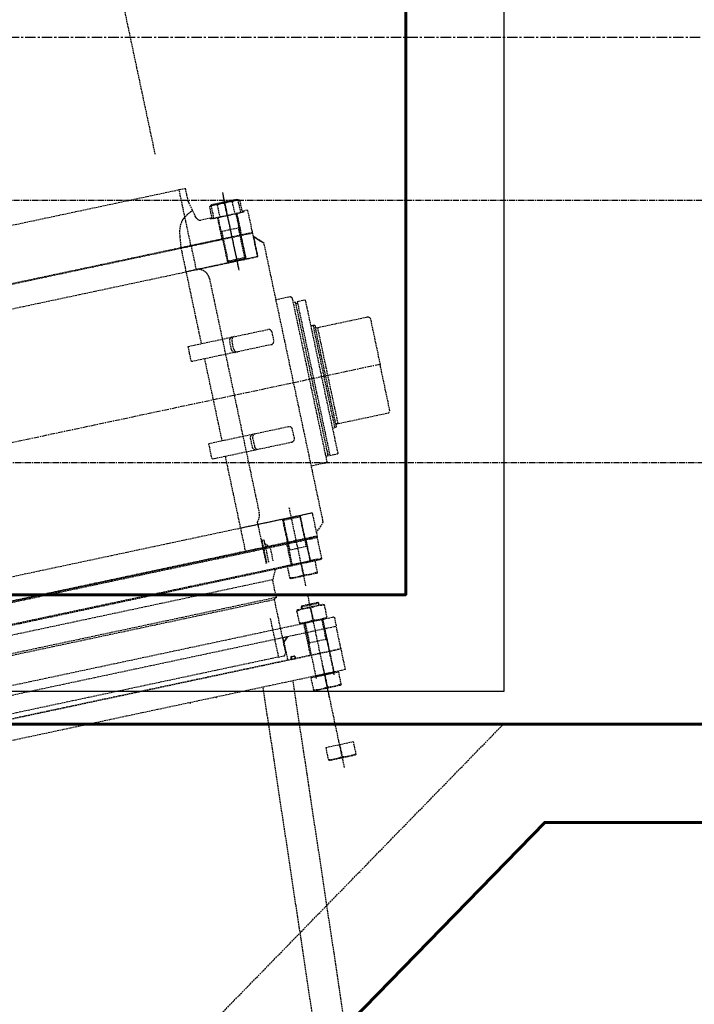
# Model space of a CAD drawing. Header units: millimetres. Extents: x -50096 to 615650, y 194565 to 243945.
# Tile 350 of 354: x 262288 to 264351, y 220007 to 223015. Entities that reach past the tile are written whole.
import ezdxf

# ---------------------------------------------------------------- set-up
doc = ezdxf.new("R2010")
doc.units = ezdxf.units.MM
for name, pattern in [('CENTER2', [28.575, 19.05, -3.175, 3.175, -3.175]), ('ГТО-1 Пунктир', [7, 5, -2]), ('осевая', [50.8, 31.75, -6.35, 6.35, -6.35])]:
    doc.linetypes.add(name, pattern=pattern)
for name, color, linetype, lineweight in [('ГТО-2_Бетон_025', 7, 'Continuous', 25), ('ГТО-2_Бетон_060', 3, 'Continuous', 60), ('ГТО-2_Осевая', 7, 'осевая', 25), ('ГТО-2_Оси_025', 6, 'осевая', 25), ('ГТО-2_Пунктир_025', 151, 'ГТО-1 Пунктир', 25), ('ГТО-2_Размеры_035', 2, 'Continuous', 35), ('ОГОС_Пунктир_025', 151, 'ГТО-1 Пунктир', 25)]:
    doc.layers.add(name, color=color, linetype=linetype, lineweight=lineweight)
doc.layers.add('ГТО-2_Штриховка_018', color=7, linetype='Continuous', lineweight=18, true_color=0x6b6b6b)
doc.layers.add('ОЗиМ Оси', color=4, linetype='CENTER2')

# ---------------------------------------------------------------- blocks, each defined once
blk = doc.blocks.new('ОГСО_Затвор_План')
at = {"layer": 'ГТО-2_Оси_025', "ltscale": 0.5}
blk.add_line((1439.7, 0), (-1270.3, 0), dxfattribs=at)
at = {"layer": 'ОГОС_Пунктир_025'}
for p, q in [((-794.6, 650), (949.7, 650)), ((1077.2, 614), (1077.2, 370)), ((1077.2, 609), (1077.2, 375)), ((1053.8, 579.7), (1053.8, 542)), ((1077.2, 542), (1077.2, 579.7)), ((1100.6, 579.7), (1100.6, 542)), ((949.7, 475), (949.7, 564.6)), ((1026.2, 545), (1030.4, 545)), ((1049.2, 475), (1049.2, 542)), ((1105.2, 475), (1105.2, 542)), ((1128.2, 545), (1124, 545)), ((1105.2, 497.5), (1049.2, 497.5)), ((1105.2, 497.5), (1049.2, 497.5)), ((1051.4, 475), (1051.4, 497.5)), ((1103, 475), (1103, 497.5)), ((1140.2, 475), (-794.6, 475)), ((1142.2, 473), (-794.6, 473)), ((919, 175.8), (919, 473)), ((1051.4, 402.8), (1051.4, 475)), ((1051.4, 402.8), (1051.4, 475)), ((1103, 402.8), (1103, 475)), ((1103, 402.8), (1103, 475)), ((109.7, 400), (1142.2, 400)), ((1049.2, 405), (1049.2, 400)), ((1105.2, 405), (1049.2, 405)), ((1051.4, 402.8), (1051.4, 400)), ((1103, 402.8), (1103, 400)), ((1105.2, 405), (1105.2, 400)), ((1226.7, -235), (1226.7, 235)), ((1231.7, 235), (1231.7, -235)), ((877.3, 128.2), (877.3, 175.7)), ((1264.7, -160), (1264.7, 160)), ((1269.7, -152.5), (1269.7, 152.5)), ((919, -128.3), (919, 128.2)), ((1276.7, -149.5), (1276.7, 149.5)), ((877.3, -175.7), (877.3, -128.3)), ((919, -475), (919, -175.8)), ((1077.2, -614), (1077.2, -370)), ((109.7, -400), (1142.2, -400)), ((1049.2, -405), (1049.2, -400)), ((1105.2, -405), (1049.2, -405)), ((1051.4, -402.8), (1051.4, -400)), ((1051.4, -402.8), (1051.4, -475)), ((1103, -402.8), (1103, -400)), ((1103, -402.8), (1103, -475)), ((1105.2, -405), (1105.2, -400)), ((972.2, -444.3), (972.2, -521.9)), ((974.3, -450), (974.3, -521.7)), ((1142.2, -473), (-794.6, -473)), ((1140.2, -475), (-794.6, -475)), ((-794.6, -477), (1142.2, -477)), ((980.7, -461.2), (980.7, -520.4)), ((994.4, -475), (994.4, -518.7)), ((1049.2, -475), (1049.2, -542)), ((1051.4, -475), (1051.4, -497.5)), ((1103, -475), (1103, -497.5)), ((1105.2, -475), (1105.2, -542)), ((1105.2, -497.5), (1049.2, -497.5)), ((1142.2, -543), (-794.6, -543)), ((996.3, -545), (981.7, -575.3)), ((1077.2, -542), (1077.2, -579.7)), ((981.7, -575.3), (-794.6, -575.3)), ((981.7, -630.5), (-794.6, -630.5)), ((-794.6, -635), (974.7, -635)), ((1077.2, -964), (1077.2, -642)), ((1105.2, -675), (1049.2, -675)), ((1051.4, -672.8), (1051.4, -680)), ((1077.2, -684.3), (1077.2, -720.7)), ((1103, -672.8), (1103, -680)), ((1047.2, -755), (1047.2, -725)), ((1049.2, -725), (1049.2, -892)), ((1051.4, -725), (1051.4, -787.5)), ((1103, -725), (1103, -787.5)), ((1105.2, -725), (1105.2, -892)), ((1107.2, -755), (1107.2, -725)), ((1047.2, -825), (1047.2, -755)), ((1107.2, -825), (1107.2, -755)), ((949.7, -810), (-794.6, -810)), ((1105.2, -787.5), (1049.2, -787.5)), ((1142.4, -825), (-794.6, -825)), ((-794.6, -825), (975.2, -825)), ((1142.4, -890), (1142.4, -825)), ((1077.2, -1182), (1077.2, -860)), ((1142.4, -890), (-794.6, -890)), ((1105.2, -893), (1049.2, -893)), ((1077.2, -892), (1077.2, -929.7)), ((1077.2, -1110), (1077.2, -1147.7))]:
    blk.add_line(p, q, dxfattribs=at)
for points in [[(949.7, 564.6), (949.7, 650), (969.7, 650)], [(976.7, 579.5), (969.7, 610), (969.7, 650)], [(1105.2, 542), (1105.2, 405), (1102.2, 402), (1052.2, 402), (1049.2, 405), (1049.2, 542)], [(919, -400), (1142.2, -400), (1142.2, -463), (1169.7, -435.5), (1169.7, 400), (1169.7, 435.5), (1142.2, 463), (1142.2, 400), (919, 400)], [(1105.2, 475), (1105.2, 405), (1102.2, 402), (1052.2, 402), (1049.2, 405), (1049.2, 475)], [(1142.2, 400), (1142.2, 473), (1140.2, 475)], [(1142.2, 400), (1142.2, 473), (1140.2, 475)], [(1142.2, 400), (1142.2, 463), (1169.7, 435.5)], [(1169.7, 260), (1214.9, 260), (1218.7, 256.2), (1218.7, -256.2), (1214.4, -260), (1169.7, -260)], [(1218.7, -240), (1226.7, -240), (1226.7, -235), (1231.7, -235), (1231.7, -240), (1255.8, -240), (1257.7, -238.1), (1257.7, 238.1), (1255.8, 240), (1231.7, 240), (1231.7, 235), (1226.7, 235), (1226.7, 240), (1218.7, 240)], [(1257.7, 160), (1264.7, 160)], [(1257.7, -160), (1264.7, -160)], [(1105.2, -475), (1105.2, -405), (1102.2, -402), (1052.2, -402), (1049.2, -405), (1049.2, -475)], [(1142.2, -400), (1142.2, -473), (1140.2, -475)], [(-794.6, -545), (1140.2, -545), (1142.2, -543), (1142.2, -477), (1140.2, -475), (-794.6, -475)], [(1026.2, -545), (1026.2, -542), (1047.2, -542), (1047.2, -475)], [(1128.2, -545), (1128.2, -542), (1107.2, -542), (1107.2, -475)], [(974.7, -725), (974.7, -635), (981.7, -630.5), (981.7, -575.3)], [(949.7, -689.6), (949.7, -810), (969.2, -810), (974.7, -800.5), (974.7, -725)], [(1105.2, -680), (1105.2, -675), (1102.2, -672), (1052.2, -672), (1049.2, -675), (1049.2, -680)], [(-794.6, -725), (1140.2, -725), (1142.2, -727), (1142.2, -755), (-794.6, -755)], [(-794.6, -825), (1142.2, -825), (1142.2, -755), (-794.6, -755)], [(989.4, -755), (975.5, -768.9), (975.5, -825)], [(1107.2, -892), (1107.2, -825)], [(1105.2, -898), (1105.2, -893), (1102.2, -890), (1052.2, -890), (1049.2, -893), (1049.2, -898)]]:
    blk.add_lwpolyline(points, dxfattribs=at)
for points in [[(919.3, 475), (1047.2, 475), (1047.2, 542), (1026.2, 542), (1026.2, 545), (997.4, 545, -0.349242), (981.8, 557.4), (976.7, 579.5)], [(1124, 579.7, 0.211292), (1100.6, 579.7, 0.105646), (1053.8, 579.7, 0.211292), (1030.4, 579.7)], [(1034.7, 579.7, -0.116285), (1077.2, 579.7, -0.116285), (1119.7, 579.7)], [(949.7, 475), (949.7, 400, -0.414214), (983.9, 365), (983.9, -367.1, -0.21363), (972.2, -393.3), (972.2, -444.3), (974.3, -450), (980.7, -450), (980.7, -461.2), (994.4, -475)], [(877.3, 175.7), (1126.6, 175.8, -0.414283), (1136.6, 165.8), (1136.6, 138.2, -0.414214), (1126.6, 128.2), (877.3, 128.2)], [(1014.7, 128.2, -0.414144), (1004.7, 138.2), (1004.7, 165.8, -0.414144), (1014.7, 175.8)], [(1021.9, 128.2, -0.414144), (1011.9, 138.2), (1011.9, 165.8, -0.414144), (1021.9, 175.8)], [(1264.7, 160), (1269.7, 158.7), (1269.7, 152.5, 0.414214), (1272.7, 149.5), (1276.7, 149.5), (1276.7, 150), (1434.7, 150), (1439.7, 145), (1439.7, 0)], [(1264.7, -160), (1269.7, -158.7), (1269.7, -152.5, -0.414214), (1272.7, -149.5), (1276.7, -149.5), (1276.7, -150), (1434.7, -150), (1439.7, -145), (1439.7, 0)], [(877.3, -175.7), (1126.6, -175.8, 0.414283), (1136.6, -165.8), (1136.6, -138.2, 0.414214), (1126.6, -128.3), (877.3, -128.3)], [(1014.7, -128.3, 0.414144), (1004.7, -138.2), (1004.7, -165.8, 0.414144), (1014.7, -175.8)], [(1021.9, -128.3, 0.414144), (1011.9, -138.2), (1011.9, -165.8, 0.414144), (1021.9, -175.8)], [(1034.7, -579.7, 0.116285), (1077.2, -579.7, 0.116285), (1119.7, -579.7)], [(1119.7, -684.3, 0.116285), (1077.2, -684.3, 0.116285), (1034.7, -684.3)], [(1034.7, -720.7, 0.116285), (1077.2, -720.7, 0.116285), (1119.7, -720.7)], [(986.8, -825, 0.414214), (987.3, -824.5), (987.3, -818.1, -0.414214), (988.3, -817.1), (998.7, -817.1, -0.414214), (999.7, -818.1), (999.7, -824.5, 0.414214), (1000.2, -825)], [(1034.7, -929.7, 0.116285), (1077.2, -929.7, 0.116285), (1119.7, -929.7)], [(1034.7, -1147.7, 0.116285), (1077.2, -1147.7, 0.116285), (1119.7, -1147.7)]]:
    blk.add_lwpolyline(points, format="xyb", dxfattribs=at)
for points in [[(1124, 579.7), (1124, 542), (1030.4, 542), (1030.4, 579.7), (1037.9, 584), (1116.5, 584)], [(1119.7, 542), (1119.7, 582.2), (1116.5, 584), (1037.9, 584), (1034.7, 582.2), (1034.7, 542)], [(1140.2, 475), (1142.2, 477), (1142.2, 543), (1140.2, 545), (1128.2, 545), (1128.2, 542), (1107.2, 542), (1107.2, 475)], [(1119.7, -542), (1119.7, -582.2), (1116.5, -584), (1037.9, -584), (1034.7, -582.2), (1034.7, -542)], [(1116.5, -680), (1119.7, -681.8), (1119.7, -723.2), (1116.5, -725), (1037.9, -725), (1034.7, -723.2), (1034.7, -681.8), (1037.9, -680)], [(1119.7, -892), (1119.7, -932.2), (1116.5, -934), (1037.9, -934), (1034.7, -932.2), (1034.7, -892)], [(1119.7, -1110), (1119.7, -1150.2), (1116.5, -1152), (1037.9, -1152), (1034.7, -1150.2), (1034.7, -1110)]]:
    blk.add_lwpolyline(points, close=True, dxfattribs=at)
for points in [[(984.6, -755), (976.7, -755, 0.414214), (974.7, -757), (974.7, -764.9, 0.668179), (978.1, -766.3), (986, -758.4, 0.668179)], [(999.7, -820.6), (999.7, -821.5, -0.414214), (996.2, -825), (990.8, -825, -0.414214), (987.3, -821.5), (987.3, -820.6, -0.414214), (990.8, -817.1), (996.2, -817.1, -0.414214)]]:
    blk.add_lwpolyline(points, format="xyb", close=True, dxfattribs=at)
for radius, start, end in [(877.5, 318.4524, 318.6262), (940, 321.7464, 321.9011)]:
    blk.add_arc((-0.1, -310), radius, start, end, dxfattribs=at)
for points, knots in [([(949.7, 564.6), (954, 567.5), (962.5, 573.4), (972, 577.4), (976.7, 579.5)], [0, 0, 0, 0, 15.585802, 30.931216, 30.931216, 30.931216, 30.931216]), ([(919.3, 475), (920.2, 483.6), (921.9, 501.7), (925.4, 528.9), (934.1, 549.1), (943.8, 559.8), (947.7, 563), (949.7, 564.6)], [0, 0, 0, 0, 25.928363, 54.505594, 82.284836, 89.85157, 97.520828, 97.520828, 97.520828, 97.520828])]:
    blk.add_open_spline(points, degree=3, knots=knots, dxfattribs=at)
blk = doc.blocks.new('A$C1AA538EC')
at = {"layer": 'ОГОС_Пунктир_025'}
for p, q in [((6338.3, -8299.9), (6733.4, -10158.8)), ((7334.4, -13579.4), (7064.1, -11786.6)), ((7425.9, -13559.9), (7155.6, -11767.2))]:
    blk.add_line(p, q, dxfattribs=at)
at = {"layer": 'ГТО-2_Размеры_035', "rotation": 11.99999999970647}
blk.add_blockref('ОГСО_Затвор_План', (6013.4, -11100.1), dxfattribs=at)

msp = doc.modelspace()

# ---------------------------------------------------------------- hatches: boundary and pattern name
at = {"layer": 'ГТО-2_Штриховка_018'}
h = msp.add_hatch(dxfattribs=at)
h.set_pattern_fill('ANSI35', color=256, scale=100)
h.set_pattern_definition([(45, (-115466.6, -494469.8), (-449.0128, 449.0128), []), (45, (-115017.6, -494469.8), (-449.0128, 449.0128), [793.75, -158.75, 0, -158.75])])
h.paths.add_polyline_path([(243988.4, 233562.9), (247488.4, 233562.9), (247488.4, 236562.9), (227633.4, 236562.9), (227633.4, 228037.9), (232688.4, 228037.9), (232688.4, 229062.9), (243988.4, 229062.9)])
edge = h.paths.add_edge_path(flags=16)
edge.add_arc((234968.4, 232762.8), 1700, 0, 360)
edge = h.paths.add_edge_path(flags=16)
edge.add_arc((255968.4, 232762.8), 1700, 0, 360)
h.paths.add_polyline_path([(264438.4, 224462.9), (264438.4, 224822.9), (265938.4, 224822.9), (265938.4, 224462.9), (276518.4, 224462.9), (276518.4, 221662.7), (278018.4, 221662.7), (278018.4, 225962.9), (263788.4, 225962.9), (263788.4, 236562.9), (247488.4, 236562.9), (247488.4, 233562.9), (250988.4, 233562.9), (250988.4, 229062.9), (262288.4, 229062.9), (262288.4, 226212.9), (247488.4, 226212.9), (247488.4, 224462.9), (252623.4, 224462.9), (252623.4, 224822.9), (254123.4, 224822.9), (254123.4, 224462.9), (258378.4, 224462.9), (258378.4, 224822.9), (259878.4, 224822.9), (259878.4, 224462.9)])

# ---------------------------------------------------------------- linework, layer by layer
at = {"layer": 'ГТО-2_Бетон_025', "elevation": 0}
msp.add_lwpolyline([(260168.4, 224062.9), (263768.4, 224062.9), (263768.4, 220962.9), (260168.4, 220962.9)], close=True, dxfattribs=at)
at = {"layer": 'ГТО-2_Бетон_060'}
msp.add_line((268518.4, 220862.9), (225418.4, 220862.9), dxfattribs=at)
at = {"layer": 'ГТО-2_Бетон_060', "elevation": 0}
msp.add_lwpolyline([(260468.4, 223758.4), (263468.4, 223758.4), (263468.4, 221258.4), (260468.4, 221258.4), (260468.4, 223758.4)], dxfattribs=at)
at = {"layer": 'ГТО-2_Бетон_060'}
msp.add_lwpolyline([(266643.4, 214162.9), (263893.4, 214162.9), (262318.4, 215777.9), (262318.4, 218947.9), (263893.4, 220562.9), (266643.4, 220562.9), (268218.4, 218947.9), (268218.4, 215777.9)], close=True, dxfattribs=at)
at = {"layer": 'ГТО-2_Осевая', "color": 1}
msp.add_lwpolyline([(273718.5, 212462.9), (228218.4, 212464), (228218.4, 222958), (273718.5, 222962.9)], close=True, dxfattribs=at)
at = {"layer": 'ГТО-2_Пунктир_025'}
msp.add_lwpolyline([(254218.4, 219377.6), (255318.4, 219377.6), (256767, 220862.9), (259769.9, 220862.9), (261218.4, 219377.6), (262318.4, 219377.6), (263767, 220862.9), (266769.9, 220862.9), (268518.4, 219069.9), (268518.4, 215369.3), (266858.4, 213662.9)], dxfattribs=at)
at = {"layer": 'ОЗиМ Оси'}
for p, q in [((276318.5, 222462.9), (229518.5, 222462.9)), ((221126.5, 221662.7), (278990.6, 221662.7))]:
    msp.add_line(p, q, dxfattribs=at)

# ---------------------------------------------------------------- block references
at = {"layer": 'ГТО-2_Размеры_035'}
msp.add_blockref('A$C1AA538EC', (255968.4, 232762.8), dxfattribs=at)

doc.saveas('drawing.dxf')
